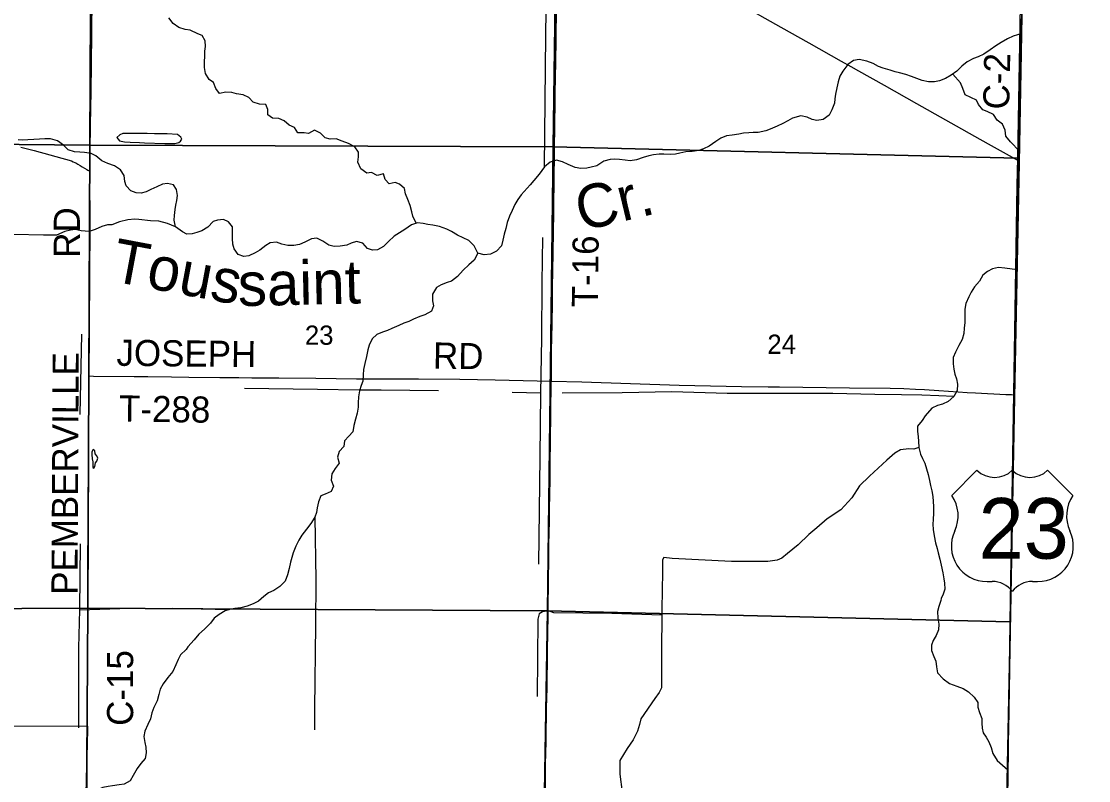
# Model space of a CAD drawing. Extents: x 1443599 to 1910620, y 1028088 to 1361369.
# Drawn here: x 1706140 to 1718397, y 1258925 to 1267645 of the extents above; entities that cross this region are included whole.
import ezdxf

# ---------------------------------------------------------------- set-up
doc = ezdxf.new("R2010")
doc.units = 0
for name, color, linetype in [('GM_X_Adjacent_County', 7, 'Continuous'), ('GM_X_County', 7, 'Continuous'), ('GM_X_County_Road', 7, 'Continuous'), ('GM_X_County_Road_Text', 7, 'Continuous'), ('GM_X_Major_River', 7, 'Continuous'), ('GM_X_Major_River_Text', 7, 'Continuous'), ('GM_X_Minor_Lake', 7, 'Continuous'), ('GM_X_Minor_River', 7, 'Continuous'), ('GM_X_Section', 7, 'Continuous'), ('GM_X_Section_Text', 7, 'Continuous'), ('GM_X_State_Route', 7, 'Continuous'), ('GM_X_Township', 7, 'Continuous'), ('GM_X_Township_Road', 7, 'Continuous'), ('GM_X_Township_Road_Text', 7, 'Continuous'), ('GM_X_US_Location', 7, 'Continuous'), ('GM_X_US_Route', 7, 'Continuous'), ('GM_X_US_Shield', 7, 'Continuous')]:
    doc.layers.add(name, color=color, linetype=linetype)

msp = doc.modelspace()

# ---------------------------------------------------------------- linework, layer by layer
at = {"layer": 'GM_X_Adjacent_County'}
msp.add_lwpolyline([(1716902, 1234359), (1716964, 1236948), (1717023, 1239608), (1717083, 1242245), (1717145, 1244919), (1717239, 1247539), (1717246, 1247723), (1717264, 1248222), (1717287, 1249470), (1717300, 1250146), (1717394, 1255161), (1717400, 1255457), (1717444, 1257832), (1717449, 1258073), (1717492, 1260430), (1717547, 1263326), (1717598, 1266019), (1717692, 1271083), (1717744, 1273893), (1717789, 1276328), (1717794, 1276445), (1718107, 1276441), (1718349, 1276441), (1718902, 1276440)], dxfattribs=at)
at = {"layer": 'GM_X_County'}
msp.add_lwpolyline([(1717814, 1277669), (1717806, 1277013), (1717795, 1276545), (1717794, 1276445), (1717789, 1276328), (1717744, 1273893), (1717692, 1271083), (1717598, 1266019), (1717547, 1263326), (1717492, 1260430), (1717449, 1258073), (1717444, 1257832), (1717400, 1255457), (1717394, 1255161), (1717300, 1250146), (1717287, 1249470), (1717264, 1248222), (1717246, 1247723), (1717239, 1247539), (1717145, 1244919), (1717083, 1242245), (1717023, 1239608), (1716964, 1236948), (1716902, 1234359)], dxfattribs=at)
at = {"layer": 'GM_X_County_Road'}
for points in [[(1706930, 1265925), (1706929, 1266149), (1706931, 1266254), (1706934, 1266366), (1706935, 1266484), (1706938, 1266615), (1706941, 1266875), (1706945, 1267124), (1706950, 1267538), (1706951, 1267639), (1706953, 1267780)], [(1717589, 1266046), (1717594, 1266248), (1717596, 1266377), (1717599, 1266489), (1717603, 1266610), (1717604, 1266718), (1717606, 1266833), (1717609, 1267007), (1717613, 1267204), (1717616, 1267342), (1717619, 1267452), (1717621, 1267575), (1717623, 1267624), (1717624, 1267673)], [(1706917, 1263572), (1706918, 1263738), (1706921, 1263925), (1706922, 1264086), (1706923, 1264261), (1706925, 1264612), (1706926, 1264865), (1706929, 1265147), (1706929, 1265348), (1706929, 1265492), (1706928, 1265686), (1706928, 1265781), (1706930, 1265925)], [(1706900, 1259550), (1706899, 1259756), (1706901, 1259930), (1706900, 1260015), (1706902, 1260222), (1706903, 1260481), (1706903, 1260872), (1706905, 1261312), (1706904, 1261476), (1706905, 1261584), (1706906, 1261670), (1706906, 1261837), (1706907, 1262050), (1706909, 1262218), (1706914, 1262541), (1706914, 1262676), (1706914, 1263201), (1706916, 1263500), (1706917, 1263572)]]:
    msp.add_lwpolyline(points, dxfattribs=at)
at = {"layer": 'GM_X_Major_River'}
for points in [[(1717628, 1267505), (1717531, 1267476), (1717463, 1267442), (1717394, 1267401), (1717331, 1267363), (1717264, 1267318), (1717194, 1267266), (1717127, 1267236), (1717075, 1267219), (1717002, 1267178), (1716939, 1267131), (1716884, 1267073), (1716818, 1267027), (1716751, 1266988), (1716683, 1266962), (1716626, 1266949), (1716558, 1266949), (1716485, 1266967), (1716425, 1266988), (1716362, 1267010), (1716297, 1267033), (1716225, 1267053), (1716173, 1267066), (1716116, 1267084), (1716038, 1267106), (1715985, 1267125), (1715924, 1267161), (1715849, 1267188), (1715763, 1267207), (1715697, 1267194), (1715630, 1267150), (1715574, 1267073), (1715538, 1267014), (1715519, 1266948), (1715505, 1266880), (1715489, 1266810), (1715482, 1266756), (1715479, 1266704), (1715449, 1266629), (1715415, 1266568), (1715348, 1266517), (1715274, 1266507), (1715220, 1266516), (1715163, 1266546), (1715091, 1266558), (1714995, 1266534), (1714944, 1266501), (1714883, 1266472), (1714819, 1266441), (1714741, 1266408), (1714691, 1266387), (1714600, 1266367), (1714545, 1266368), (1714494, 1266366), (1714434, 1266359), (1714380, 1266348), (1714304, 1266338), (1714238, 1266328), (1714171, 1266303), (1714116, 1266265), (1714039, 1266212), (1713973, 1266179), (1713922, 1266163), (1713845, 1266151), (1713771, 1266145), (1713703, 1266130), (1713651, 1266120), (1713590, 1266115), (1713519, 1266119), (1713465, 1266118), (1713398, 1266110), (1713346, 1266099), (1713282, 1266082), (1713203, 1266054), (1713131, 1266044), (1713073, 1266049), (1713011, 1266057), (1712948, 1266062), (1712903, 1266058), (1712829, 1266037), (1712747, 1265985), (1712685, 1265971), (1712633, 1265958), (1712565, 1265954), (1712499, 1265967), (1712420, 1266001), (1712355, 1266031), (1712285, 1266049), (1712211, 1266028), (1712148, 1265973), (1712085, 1265889), (1712027, 1265818), (1711982, 1265767), (1711879, 1265654), (1711842, 1265598), (1711807, 1265543), (1711775, 1265474), (1711747, 1265408), (1711719, 1265333), (1711704, 1265267), (1711686, 1265199)], [(1711382, 1264984), (1711339, 1265066), (1711278, 1265127), (1711148, 1265190), (1711079, 1265230), (1711028, 1265257), (1710943, 1265288), (1710865, 1265304), (1710809, 1265311), (1710753, 1265322), (1710688, 1265330), (1710619, 1265307), (1710544, 1265255), (1710481, 1265217), (1710420, 1265176), (1710356, 1265115), (1710299, 1265057), (1710230, 1265022), (1710174, 1265018), (1710115, 1265037), (1710060, 1265097), (1709990, 1265116), (1709926, 1265096), (1709876, 1265075), (1709803, 1265061), (1709731, 1265060), (1709670, 1265075), (1709603, 1265122), (1709534, 1265155), (1709473, 1265145), (1709396, 1265107), (1709334, 1265082), (1709268, 1265070), (1709200, 1265069), (1709132, 1265085), (1709070, 1265107), (1708996, 1265102), (1708946, 1265070), (1708880, 1265017), (1708826, 1264988), (1708753, 1264952), (1708695, 1264945), (1708631, 1264967), (1708585, 1265032), (1708570, 1265087), (1708566, 1265151), (1708565, 1265215), (1708563, 1265283), (1708517, 1265344), (1708463, 1265368), (1708393, 1265361), (1708343, 1265347), (1708281, 1265282), (1708212, 1265238), (1708154, 1265221), (1708101, 1265204), (1708041, 1265200), (1707989, 1265226), (1707911, 1265285), (1707895, 1265361), (1707898, 1265413), (1707906, 1265483), (1707913, 1265535), (1707925, 1265587), (1707932, 1265645), (1707922, 1265715), (1707889, 1265766), (1707818, 1265784), (1707761, 1265775), (1707697, 1265745), (1707628, 1265715), (1707575, 1265688), (1707515, 1265671), (1707457, 1265677), (1707397, 1265699), (1707345, 1265754), (1707328, 1265806), (1707322, 1265874), (1707278, 1265941), (1707211, 1265987), (1707135, 1266011), (1707066, 1266041), (1706994, 1266099), (1706940, 1266126), (1706865, 1266140), (1706813, 1266141), (1706749, 1266145), (1706679, 1266170), (1706625, 1266222), (1706556, 1266272), (1706475, 1266294), (1706411, 1266297), (1706349, 1266293), (1706284, 1266286), (1706214, 1266282), (1706158, 1266279), (1706102, 1266285)], [(1711686, 1265199), (1711670, 1265132), (1711653, 1265068), (1711597, 1265005), (1711527, 1264971), (1711456, 1264965), (1711382, 1264984)]]:
    msp.add_lwpolyline(points, dxfattribs=at)
at = {"layer": 'GM_X_Minor_Lake'}
for p, q in [((1707555, 1266251), (1707789, 1266240)), ((1706955, 1262619), (1706962, 1262585))]:
    msp.add_line(p, q, dxfattribs=at)
for points in [[(1707789, 1266240), (1707855, 1266242), (1707903, 1266241), (1707947, 1266252), (1707968, 1266267), (1707984, 1266291), (1707973, 1266313), (1707934, 1266344), (1707814, 1266351), (1707668, 1266353), (1707585, 1266355), (1707473, 1266355), (1707396, 1266357), (1707304, 1266358), (1707270, 1266342), (1707236, 1266311), (1707267, 1266271), (1707324, 1266261), (1707388, 1266257), (1707496, 1266254), (1707555, 1266251)], [(1706962, 1262585), (1706959, 1262537), (1706959, 1262521), (1706973, 1262512), (1706983, 1262532), (1706992, 1262576), (1707005, 1262594), (1707019, 1262629), (1707006, 1262656), (1706987, 1262676), (1706984, 1262712), (1706964, 1262727), (1706949, 1262699), (1706950, 1262671), (1706955, 1262619)]]:
    msp.add_lwpolyline(points, dxfattribs=at)
at = {"layer": 'GM_X_Minor_River'}
for points in [[(1712148, 1265973), (1712165, 1267482), (1712182, 1268919), (1712207, 1269840), (1712230, 1270929), (1712230, 1271300)], [(1710674, 1265326), (1710634, 1265407), (1710625, 1265458), (1710605, 1265530), (1710578, 1265599), (1710552, 1265664), (1710539, 1265724), (1710483, 1265776), (1710431, 1265795), (1710363, 1265777), (1710318, 1265830), (1710298, 1265894), (1710227, 1265874), (1710160, 1265910), (1710106, 1265901), (1710039, 1265949), (1710003, 1266028), (1710011, 1266090), (1710012, 1266142), (1709970, 1266205), (1709896, 1266241), (1709823, 1266267), (1709756, 1266296), (1709688, 1266292), (1709628, 1266305), (1709574, 1266361), (1709508, 1266394), (1709439, 1266358), (1709386, 1266365), (1709314, 1266363), (1709275, 1266424), (1709216, 1266452), (1709157, 1266503), (1709098, 1266527), (1709026, 1266532), (1708969, 1266572), (1708970, 1266634), (1708946, 1266689), (1708876, 1266694), (1708803, 1266716), (1708754, 1266769), (1708687, 1266799), (1708611, 1266811), (1708559, 1266826), (1708489, 1266832), (1708415, 1266816), (1708375, 1266873), (1708348, 1266944), (1708295, 1266977), (1708253, 1267044), (1708245, 1267114), (1708244, 1267174), (1708246, 1267247), (1708249, 1267301), (1708255, 1267357), (1708250, 1267419), (1708218, 1267482), (1708166, 1267503), (1708079, 1267543), (1708023, 1267551), (1707950, 1267572), (1707885, 1267620), (1707835, 1267685)], [(1717603, 1266152), (1717499, 1266261), (1717445, 1266326), (1717439, 1266394), (1717406, 1266463), (1717347, 1266511), (1717303, 1266576), (1717232, 1266610), (1717180, 1266629), (1717130, 1266690), (1717107, 1266741), (1717042, 1266769), (1716977, 1266800), (1716951, 1266873), (1716924, 1266940), (1716836, 1267039)], [(1707911, 1265285), (1707819, 1265323), (1707717, 1265348), (1707623, 1265352), (1707489, 1265367), (1707443, 1265372), (1707363, 1265366), (1707267, 1265341), (1707180, 1265307), (1707128, 1265308), (1707063, 1265287), (1706987, 1265253), (1706918, 1265231), (1706826, 1265237), (1706757, 1265253), (1706703, 1265246), (1706638, 1265230), (1706543, 1265190), (1706469, 1265190), (1706393, 1265189), (1706055, 1265198)], [(1712082, 1261409), (1712097, 1262645), (1712107, 1263374), (1712116, 1264005), (1712120, 1264642), (1712127, 1265163)], [(1711382, 1264984), (1711339, 1264903), (1711279, 1264847), (1711214, 1264786), (1711148, 1264714), (1711081, 1264661), (1711031, 1264644), (1710962, 1264620), (1710908, 1264589), (1710863, 1264512), (1710863, 1264434), (1710874, 1264378), (1710850, 1264318), (1710773, 1264276), (1710717, 1264255), (1710644, 1264223), (1710588, 1264198), (1710533, 1264179), (1710474, 1264153), (1710396, 1264119), (1710343, 1264094), (1710289, 1264075), (1710224, 1264049), (1710167, 1263998), (1710133, 1263927), (1710118, 1263873), (1710102, 1263797), (1710086, 1263717), (1710068, 1263646), (1710064, 1263584), (1710061, 1263514), (1710041, 1263462), (1710022, 1263400), (1710010, 1263334), (1710008, 1263264), (1710009, 1263212), (1709998, 1263144), (1709976, 1263075), (1709960, 1263003), (1709948, 1262931), (1709899, 1262880), (1709852, 1262827), (1709842, 1262761), (1709791, 1262705), (1709771, 1262639), (1709789, 1262572), (1709742, 1262509), (1709706, 1262448), (1709698, 1262374), (1709723, 1262305), (1709697, 1262246), (1709630, 1262214), (1709580, 1262195), (1709552, 1262127), (1709539, 1262057), (1709531, 1262006), (1709510, 1261950), (1709464, 1261879), (1709415, 1261814), (1709361, 1261743), (1709326, 1261688), (1709292, 1261617), (1709260, 1261541), (1709245, 1261487), (1709231, 1261434), (1709217, 1261362), (1709196, 1261288), (1709170, 1261215), (1709110, 1261156), (1709039, 1261110), (1708977, 1261081), (1708926, 1261040), (1708862, 1260986), (1708801, 1260955), (1708733, 1260929), (1708660, 1260910), (1708592, 1260902), (1708532, 1260892), (1708480, 1260875), (1708411, 1260834), (1708355, 1260790), (1708312, 1260735), (1708242, 1260664), (1708179, 1260606), (1708125, 1260543), (1708053, 1260461), (1708031, 1260429), (1707969, 1260368), (1707942, 1260315), (1707914, 1260253), (1707878, 1260180), (1707821, 1260109), (1707767, 1260038), (1707735, 1259977), (1707720, 1259913)], [(1717577, 1264789), (1717433, 1264810), (1717361, 1264817), (1717293, 1264803), (1717236, 1264772), (1717181, 1264728), (1717142, 1264662), (1717086, 1264596), (1717046, 1264536), (1717021, 1264479), (1716985, 1264406), (1716976, 1264338), (1716976, 1264262), (1716976, 1264187), (1716966, 1264120), (1716965, 1264061), (1716945, 1263990), (1716907, 1263921), (1716869, 1263847), (1716840, 1263784), (1716842, 1263712), (1716849, 1263652), (1716859, 1263591), (1716878, 1263539), (1716892, 1263476), (1716886, 1263404), (1716849, 1263335), (1716785, 1263280), (1716719, 1263250), (1716660, 1263233), (1716595, 1263203), (1716521, 1263116), (1716486, 1263061), (1716432, 1262994), (1716433, 1262938), (1716439, 1262874), (1716442, 1262822), (1716448, 1262749), (1716464, 1262675), (1716489, 1262624), (1716516, 1262572), (1716552, 1262440), (1716571, 1262372), (1716581, 1262315), (1716596, 1262253), (1716606, 1262189), (1716615, 1262072), (1716615, 1261996), (1716612, 1261924), (1716608, 1261872), (1716611, 1261810), (1716621, 1261735), (1716639, 1261657), (1716659, 1261590), (1716668, 1261540), (1716686, 1261467), (1716703, 1261401), (1716722, 1261312), (1716735, 1261244), (1716743, 1261193), (1716744, 1261125), (1716726, 1261068), (1716703, 1261016)], [(1706816, 1263131), (1706833, 1264051)], [(1710932, 1263400), (1710272, 1263408), (1710020, 1263410), (1709542, 1263416), (1708703, 1263430)], [(1712107, 1263374), (1711775, 1263382)], [(1716849, 1263335), (1716677, 1263343), (1716481, 1263352), (1716249, 1263355), (1715943, 1263359), (1715458, 1263371), (1714838, 1263372), (1714244, 1263370), (1713611, 1263391), (1713041, 1263377), (1712349, 1263373)], [(1716448, 1262749), (1716388, 1262733), (1716332, 1262736), (1716236, 1262725), (1716171, 1262684), (1716081, 1262606), (1715880, 1262423), (1715767, 1262311), (1715678, 1262173), (1715551, 1262034), (1715394, 1261933), (1715276, 1261828), (1715184, 1261752), (1715061, 1261631), (1714938, 1261534), (1714875, 1261479), (1714820, 1261458), (1714714, 1261441), (1714294, 1261443), (1713615, 1261476), (1713517, 1261486), (1713501, 1261462), (1713504, 1261332), (1713502, 1261254), (1713498, 1261176), (1713495, 1260825), (1713491, 1260423), (1713490, 1260050), (1713490, 1259990), (1713465, 1259938), (1713415, 1259870), (1713256, 1259633), (1713240, 1259569), (1713214, 1259492), (1713166, 1259393), (1713099, 1259294), (1713012, 1259158), (1713014, 1259000), (1713041, 1258791)], [(1709510, 1261950), (1709522, 1261230), (1709517, 1260711), (1709507, 1259754), (1709505, 1259507)], [(1706799, 1259533), (1706801, 1260451), (1706810, 1260887), (1706819, 1261644)], [(1716703, 1261016), (1716699, 1260994), (1716675, 1260925), (1716661, 1260867), (1716663, 1260789), (1716676, 1260720), (1716672, 1260658), (1716645, 1260593), (1716611, 1260533), (1716594, 1260482), (1716592, 1260418), (1716619, 1260349), (1716641, 1260298), (1716648, 1260232), (1716662, 1260161), (1716726, 1260094), (1716797, 1260040), (1716882, 1260010), (1716957, 1259982), (1717018, 1259946)], [(1706810, 1260887), (1707272, 1260900), (1707876, 1260905), (1708532, 1260892)], [(1713495, 1260825), (1712922, 1260845), (1712256, 1260853), (1712193, 1260873), (1712126, 1260865), (1712088, 1260839), (1712072, 1260780), (1712062, 1259890)], [(1707720, 1259913), (1707700, 1259842), (1707662, 1259764), (1707637, 1259703), (1707623, 1259633), (1707593, 1259568), (1707557, 1259494), (1707546, 1259431), (1707558, 1259362), (1707569, 1259310), (1707573, 1259246), (1707560, 1259180), (1707514, 1259123), (1707469, 1259064), (1707425, 1258985), (1707391, 1258921), (1707322, 1258883), (1707262, 1258876), (1707188, 1258864), (1707136, 1258859), (1707075, 1258845), (1706960, 1258801)], [(1717018, 1259946), (1717081, 1259885), (1717123, 1259822), (1717126, 1259769), (1717144, 1259707), (1717169, 1259640), (1717171, 1259584), (1717174, 1259526), (1717187, 1259475), (1717219, 1259423), (1717252, 1259372), (1717276, 1259305), (1717295, 1259236), (1717345, 1259157), (1717470, 1259048)]]:
    msp.add_lwpolyline(points, dxfattribs=at)
at = {"layer": 'GM_X_Section'}
for points in [[(1706954, 1271617), (1706926, 1266222), (1701654, 1266271), (1701697, 1271615)], [(1712320, 1271534), (1712247, 1266203), (1706926, 1266222), (1706954, 1271617)], [(1717670, 1271258), (1717669, 1271114), (1717578, 1266074), (1712247, 1266203), (1712320, 1271534)], [(1706926, 1266222), (1706905, 1260906), (1701604, 1260880), (1701654, 1266271)], [(1712247, 1266203), (1712184, 1260875), (1706905, 1260906), (1706926, 1266222)], [(1717578, 1266074), (1717571, 1265760), (1717491, 1260748), (1712184, 1260875), (1712247, 1266203)], [(1706905, 1260906), (1706870, 1255567), (1701573, 1255564), (1701604, 1260880)], [(1712184, 1260875), (1712095, 1255549), (1706870, 1255567), (1706905, 1260906)], [(1717491, 1260748), (1717487, 1260448), (1717389, 1255472), (1712095, 1255549), (1712184, 1260875)]]:
    msp.add_lwpolyline(points, close=True, dxfattribs=at)
at = {"layer": 'GM_X_State_Route'}
msp.add_lwpolyline([(1706001, 1259553), (1706900, 1259550), (1706894, 1259316), (1706891, 1259231), (1706888, 1259117), (1706883, 1258917), (1706875, 1258650), (1706872, 1258558), (1706861, 1258222)], dxfattribs=at)
at = {"layer": 'GM_X_Township'}
msp.add_lwpolyline([(1717300, 1250146), (1717394, 1255161), (1717400, 1255457), (1717444, 1257832), (1717449, 1258073), (1717492, 1260430), (1717547, 1263326), (1717598, 1266019), (1717692, 1271083), (1717744, 1273893), (1717789, 1276328), (1717794, 1276445), (1717795, 1276545), (1717806, 1277013), (1717814, 1277669)], dxfattribs=at)
at = {"layer": 'GM_X_Township_Road'}
for points in [[(1712227, 1263514), (1712229, 1263826), (1712233, 1264049), (1712234, 1264138), (1712239, 1264450), (1712241, 1264584), (1712246, 1264981), (1712250, 1265234), (1712254, 1265437), (1712256, 1265578), (1712258, 1265762), (1712259, 1265884), (1712262, 1266068), (1712263, 1266143), (1712263, 1266245), (1712265, 1266380), (1712267, 1266527), (1712269, 1266649), (1712272, 1266826), (1712275, 1266987), (1712277, 1267190), (1712281, 1267423), (1712286, 1267817)], [(1706133, 1266200), (1706287, 1266160), (1706716, 1266041), (1706736, 1266033), (1706754, 1266025), (1706767, 1266018), (1706789, 1266005), (1706814, 1265990), (1706839, 1265974), (1706893, 1265942), (1706905, 1265935), (1706913, 1265932), (1706930, 1265925)], [(1706917, 1263572), (1706968, 1263571), (1707434, 1263567), (1707592, 1263566), (1707864, 1263563), (1708064, 1263559), (1708419, 1263554), (1708638, 1263553), (1708788, 1263552), (1709097, 1263549), (1709523, 1263545), (1709990, 1263541), (1710206, 1263538), (1710462, 1263538), (1710702, 1263538), (1711175, 1263535), (1711582, 1263528), (1712226, 1263514), (1712227, 1263514)], [(1712155, 1258660), (1712158, 1258965), (1712159, 1259036), (1712161, 1259115), (1712167, 1259369), (1712167, 1259456), (1712168, 1259526), (1712170, 1259634), (1712172, 1259745), (1712176, 1259889), (1712177, 1259973), (1712178, 1260108), (1712181, 1260282), (1712184, 1260420), (1712187, 1260617), (1712190, 1260823), (1712195, 1261296), (1712196, 1261401), (1712197, 1261493), (1712198, 1261546), (1712199, 1261637), (1712204, 1261903), (1712206, 1262047), (1712211, 1262378), (1712214, 1262579), (1712218, 1262818), (1712222, 1263150), (1712226, 1263504), (1712227, 1263514)], [(1712227, 1263514), (1712576, 1263506), (1713694, 1263468), (1714235, 1263456), (1714412, 1263453), (1714718, 1263447), (1714846, 1263446), (1715650, 1263437), (1716119, 1263431), (1716273, 1263427), (1716409, 1263421), (1716511, 1263415), (1716678, 1263406), (1716789, 1263399), (1716897, 1263390), (1717002, 1263384), (1717097, 1263379), (1717445, 1263361), (1717510, 1263358), (1717543, 1263356)]]:
    msp.add_lwpolyline(points, dxfattribs=at)
at = {"layer": 'GM_X_US_Route'}
for points in [[(1714345, 1267868), (1714860, 1267578), (1715182, 1267399), (1715553, 1267189), (1715666, 1267126), (1715754, 1267077), (1716049, 1266911), (1716421, 1266702), (1717147, 1266293)], [(1717147, 1266293), (1717279, 1266219), (1717589, 1266046)], [(1717467, 1258737), (1717471, 1258975), (1717477, 1259295), (1717478, 1259393), (1717479, 1259492), (1717484, 1259746), (1717491, 1260197), (1717497, 1260443), (1717497, 1260447), (1717500, 1260607), (1717504, 1260886), (1717508, 1261141), (1717512, 1261411), (1717515, 1261584), (1717515, 1261657), (1717516, 1261739), (1717516, 1261756), (1717516, 1261780), (1717516, 1261797), (1717516, 1261838), (1717522, 1262117), (1717529, 1262445), (1717534, 1262798), (1717543, 1263347), (1717543, 1263356), (1717548, 1263602), (1717552, 1263930), (1717556, 1264217), (1717560, 1264504), (1717564, 1264800), (1717569, 1265111), (1717578, 1265653), (1717589, 1266046)]]:
    msp.add_lwpolyline(points, dxfattribs=at)
at = {"layer": 'GM_X_US_Shield'}
for p, q in [((1717114, 1262490), (1716824, 1262199)), ((1718216, 1262199), (1717926, 1262490)), ((1717230, 1261213), (1717288, 1261213)), ((1717752, 1261213), (1717810, 1261213))]:
    msp.add_line(p, q, dxfattribs=at)
for centre, radius, start, end in [((1717317, 1262697), 290, 225.573, 314.427), ((1717723, 1262697), 290, 225.573, 314.427), ((1716492, 1261967), 406, 334.5471, 35.0009), ((1718549, 1261967), 406, 144.9991, 205.4529), ((1717226, 1261619), 406, 154.8319, 270.6383), ((1717815, 1261619), 406, 269.3617, 25.1681), ((1717288, 1260923), 290, 36.8699, 90), ((1717752, 1260923), 290, 90, 143.1301)]:
    msp.add_arc(centre, radius, start, end, dxfattribs=at)

# ---------------------------------------------------------------- texts
at = {"layer": 'GM_X_County_Road_Text'}
for s, rotation, p in [('C-2', 88.8114, (1717484, 1266630)), ('RD', 90, (1706812, 1264930)), ('PEMBERVILLE', 89.7019, (1706785, 1261058)), ('C-15', 90, (1707424, 1259554))]:
    msp.add_text(s, height=300, rotation=rotation, dxfattribs=at).set_placement(p)
at = {"layer": 'GM_X_Major_River_Text'}
for s, rotation, p in [('Cr.', 13.4423, (1712571, 1265232)), ('Tous', 349.313, (1707157, 1264664)), ('saint', 1.3128, (1708631, 1264373))]:
    msp.add_text(s, height=500.3, rotation=rotation, dxfattribs=at).set_placement(p)
at = {"layer": 'GM_X_Section_Text'}
for s, p in [('23', (1709396, 1263930)), ('24', (1714707, 1263826))]:
    msp.add_text(s, height=221, rotation=0, dxfattribs=at).set_placement(p)
at = {"layer": 'GM_X_Township_Road_Text'}
for s, rotation, p in [('T-16', 89.3208, (1712761, 1264359)), ('JOSEPH', 359.4222, (1707231, 1263689)), ('RD', 359.0109, (1710865, 1263658)), ('T-288', 359.1594, (1707260, 1263050))]:
    msp.add_text(s, height=300, rotation=rotation, dxfattribs=at).set_placement(p)
at = {"layer": 'GM_X_US_Location'}
for s in ['0', '/']:
    msp.add_text(s, height=1, dxfattribs=at).set_placement((1717520, 1261817))
msp.add_text('23', height=1, rotation=0, dxfattribs=at).set_placement((1717314, 1261610))
at = {"layer": 'GM_X_US_Shield'}
msp.add_text('23', height=696.1, dxfattribs=at).set_placement((1717133, 1261474))

doc.saveas('drawing.dxf')
